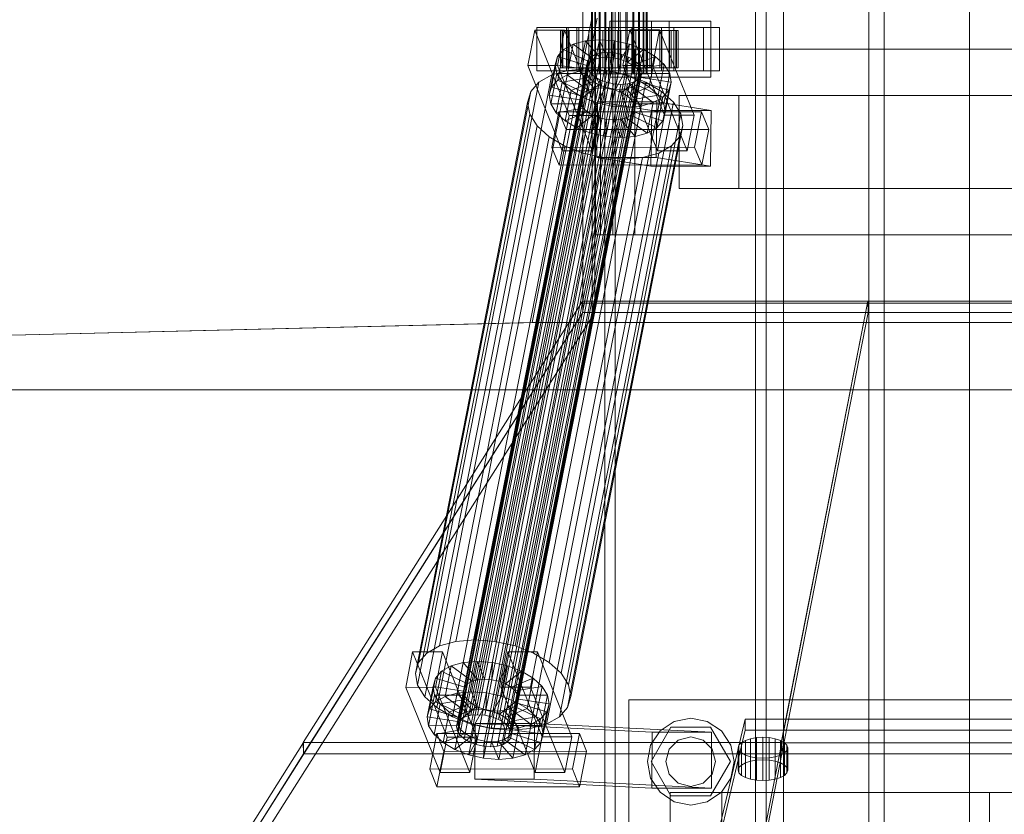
# Model space of a CAD drawing. Header units: millimetres. Extents: x -2233 to 65662, y -50530 to 6847.
# Tile 321 of 656: x 1730 to 2048, y -18387 to -18130. Entities that reach past the tile are written whole.
import ezdxf

# ---------------------------------------------------------------- set-up
doc = ezdxf.new("R2010")
doc.units = ezdxf.units.MM
doc.layers.add('superior_C01', color=7, linetype='Continuous', lineweight=0)
doc.layers.add('superior_tolva-C01', color=7, linetype='Continuous', lineweight=0)

msp = doc.modelspace()

# ---------------------------------------------------------------- linework, layer by layer
at = {"layer": 'superior_C01'}
for p, q in [((1976.267, -17570), (1976.267, -18430)), ((2003.767, -17570), (2003.767, -18430)), ((2008.767, -18430), (2008.767, -17570)), ((2036.267, -18430), (2036.267, -17570)), ((1918.497, -17575), (1918.497, -18425)), ((1921.884, -18425), (1921.884, -17575)), ((1967.232, -18425), (1967.232, -17575)), ((1970.619, -17575), (1970.619, -18425)), ((1914.222, -18148), (1914.222, -17852)), ((1914.472, -18148), (1914.472, -17852)), ((1914.585, -18148), (1914.585, -17852)), ((1915.318, -18148), (1915.318, -17852)), ((1915.537, -18148), (1915.537, -17852)), ((1916.702, -18148), (1916.702, -17852)), ((1917.012, -18148), (1917.012, -17852)), ((1918.531, -18148), (1918.531, -17852)), ((1918.911, -18148), (1918.911, -17852)), ((1920.679, -18148), (1920.679, -17852)), ((1921.102, -18148), (1921.102, -17852)), ((1923, -18148), (1923, -17852)), ((1923.439, -18148), (1923.439, -17852)), ((1925.337, -18148), (1925.337, -17852)), ((1925.76, -18148), (1925.76, -17852)), ((1927.528, -18148), (1927.528, -17852)), ((1927.908, -18148), (1927.908, -17852)), ((1929.427, -18148), (1929.427, -17852)), ((1929.736, -18148), (1929.736, -17852)), ((1930.902, -18148), (1930.902, -17852)), ((1931.121, -18148), (1931.121, -17852)), ((1931.854, -17852), (1931.854, -18148)), ((1931.967, -18148), (1931.967, -17852)), ((1932.217, -18148), (1932.217, -17852)), ((1914.367, -18130), (1895.052, -18228.298)), ((1896.736, -18228.298), (1916.05, -18130)), ((1939.305, -18131), (1920.118, -18131)), ((1920.118, -18131), (1920.118, -18149)), ((1933.553, -18131), (1920.118, -18131)), ((1933.553, -18149), (1933.553, -18131)), ((1933.553, -18131), (1952.74, -18131)), ((1939.305, -18149), (1939.305, -18131)), ((1939.305, -18131), (1952.74, -18131)), ((1952.74, -18131), (1952.74, -18149)), ((1895.927, -18133.859), (1893.674, -18145.327)), ((1905.52, -18133.847), (1895.927, -18133.859)), ((1907.057, -18161.391), (1895.927, -18133.859)), ((1906.175, -18133), (1896.581, -18133)), ((1896.581, -18133), (1896.581, -18147)), ((1910.13, -18133), (1896.581, -18133)), ((1903.267, -18145.315), (1905.52, -18133.847)), ((1904.753, -18134), (1904.225, -18134)), ((1904.225, -18134), (1914.222, -18134)), ((1904.225, -18146), (1904.225, -18134)), ((1904.225, -18134), (1904.992, -18134)), ((1906.539, -18134), (1904.753, -18134)), ((1904.753, -18134), (1914.472, -18134)), ((1904.753, -18146), (1904.753, -18134)), ((1904.992, -18134), (1914.585, -18134)), ((1904.992, -18146), (1904.992, -18134)), ((1904.992, -18134), (1907.001, -18134)), ((1905.52, -18133.847), (1916.65, -18161.379)), ((1906.175, -18147), (1906.175, -18133)), ((1906.175, -18133), (1919.723, -18133)), ((1909.461, -18134), (1906.539, -18134)), ((1906.539, -18134), (1915.318, -18134)), ((1906.539, -18146), (1906.539, -18134)), ((1952.735, -18133), (1906.687, -18133)), ((1906.687, -18133), (1906.687, -18147)), ((1909.51, -18133), (1906.687, -18133)), ((1907.001, -18134), (1915.537, -18134)), ((1907.001, -18146), (1907.001, -18134)), ((1907.001, -18134), (1910.115, -18134)), ((1913.322, -18134), (1909.461, -18134)), ((1909.461, -18134), (1916.702, -18134)), ((1909.461, -18146), (1909.461, -18134)), ((1909.51, -18147), (1909.51, -18133)), ((1909.51, -18133), (1955.558, -18133)), ((1910.115, -18134), (1917.012, -18134)), ((1910.115, -18146), (1910.115, -18134)), ((1910.115, -18134), (1914.123, -18134)), ((1910.13, -18147), (1910.13, -18133)), ((1910.13, -18133), (1919.723, -18133)), ((1917.857, -18134), (1913.322, -18134)), ((1913.322, -18134), (1918.531, -18134)), ((1913.322, -18146), (1913.322, -18134)), ((1914.123, -18134), (1918.911, -18134)), ((1914.123, -18146), (1914.123, -18134)), ((1914.123, -18134), (1918.75, -18134)), ((1914.222, -18134), (1914.472, -18134)), ((1914.222, -18134), (1914.222, -18146)), ((1914.585, -18134), (1914.222, -18134)), ((1914.472, -18134), (1915.318, -18134)), ((1914.472, -18134), (1914.472, -18146)), ((1914.585, -18134), (1914.585, -18146)), ((1915.537, -18134), (1914.585, -18134)), ((1915.318, -18134), (1916.702, -18134)), ((1915.318, -18134), (1915.318, -18146)), ((1915.537, -18134), (1915.537, -18146)), ((1917.012, -18134), (1915.537, -18134)), ((1916.702, -18134), (1918.531, -18134)), ((1916.702, -18134), (1916.702, -18146)), ((1917.012, -18134), (1917.012, -18146)), ((1918.911, -18134), (1917.012, -18134)), ((1922.757, -18134), (1917.857, -18134)), ((1917.857, -18134), (1920.679, -18134)), ((1917.857, -18146), (1917.857, -18134)), ((1918.531, -18134), (1920.679, -18134)), ((1918.531, -18134), (1918.531, -18146)), ((1918.75, -18134), (1921.102, -18134)), ((1918.75, -18146), (1918.75, -18134)), ((1918.75, -18134), (1923.682, -18134)), ((1918.911, -18134), (1918.911, -18146)), ((1921.102, -18134), (1918.911, -18134)), ((1919.723, -18133), (1919.723, -18147)), ((1920.679, -18134), (1923, -18134)), ((1920.679, -18134), (1920.679, -18146)), ((1921.102, -18134), (1921.102, -18146)), ((1923.439, -18134), (1921.102, -18134)), ((1927.689, -18134), (1922.757, -18134)), ((1922.757, -18134), (1923, -18134)), ((1922.757, -18146), (1922.757, -18134)), ((1923, -18134), (1925.337, -18134)), ((1923, -18134), (1923, -18146)), ((1923.682, -18134), (1923.439, -18134)), ((1923.439, -18134), (1923.439, -18146)), ((1925.76, -18134), (1923.439, -18134)), ((1923.682, -18146), (1923.682, -18134)), ((1923.682, -18134), (1928.582, -18134)), ((1926.626, -18133.821), (1924.372, -18145.289)), ((1927.689, -18134), (1925.337, -18134)), ((1925.337, -18134), (1927.528, -18134)), ((1925.337, -18134), (1925.337, -18146)), ((1928.582, -18134), (1925.76, -18134)), ((1925.76, -18134), (1925.76, -18146)), ((1927.908, -18134), (1925.76, -18134)), ((1936.219, -18133.809), (1926.626, -18133.821)), ((1937.755, -18161.353), (1926.626, -18133.821)), ((1936.874, -18133), (1927.28, -18133)), ((1927.28, -18133), (1927.28, -18147)), ((1940.829, -18133), (1927.28, -18133)), ((1932.316, -18134), (1927.528, -18134)), ((1927.528, -18134), (1929.427, -18134)), ((1927.528, -18134), (1927.528, -18146)), ((1932.316, -18134), (1927.689, -18134)), ((1927.689, -18146), (1927.689, -18134)), ((1933.117, -18134), (1927.908, -18134)), ((1927.908, -18134), (1927.908, -18146)), ((1929.736, -18134), (1927.908, -18134)), ((1928.582, -18146), (1928.582, -18134)), ((1928.582, -18134), (1933.117, -18134)), ((1936.323, -18134), (1929.427, -18134)), ((1929.427, -18134), (1930.902, -18134)), ((1929.427, -18134), (1929.427, -18146)), ((1936.978, -18134), (1929.736, -18134)), ((1929.736, -18134), (1929.736, -18146)), ((1931.121, -18134), (1929.736, -18134)), ((1939.438, -18134), (1930.902, -18134)), ((1930.902, -18134), (1931.854, -18134)), ((1930.902, -18134), (1930.902, -18146)), ((1939.9, -18134), (1931.121, -18134)), ((1931.121, -18134), (1931.121, -18146)), ((1931.967, -18134), (1931.121, -18134)), ((1931.854, -18134), (1941.447, -18134)), ((1931.854, -18146), (1931.854, -18134)), ((1931.854, -18134), (1932.217, -18134)), ((1941.686, -18134), (1931.967, -18134)), ((1931.967, -18134), (1931.967, -18146)), ((1932.217, -18134), (1931.967, -18134)), ((1942.214, -18134), (1932.217, -18134)), ((1932.217, -18134), (1932.217, -18146)), ((1936.323, -18134), (1932.316, -18134)), ((1932.316, -18146), (1932.316, -18134)), ((1933.117, -18146), (1933.117, -18134)), ((1933.117, -18134), (1936.978, -18134)), ((1933.966, -18145.277), (1936.219, -18133.809)), ((1936.219, -18133.809), (1947.349, -18161.341)), ((1939.438, -18134), (1936.323, -18134)), ((1936.323, -18146), (1936.323, -18134)), ((1936.874, -18147), (1936.874, -18133)), ((1936.874, -18133), (1950.422, -18133)), ((1936.978, -18146), (1936.978, -18134)), ((1936.978, -18134), (1939.9, -18134)), ((1941.447, -18134), (1939.438, -18134)), ((1939.438, -18146), (1939.438, -18134)), ((1939.9, -18146), (1939.9, -18134)), ((1939.9, -18134), (1941.686, -18134)), ((1940.829, -18147), (1940.829, -18133)), ((1940.829, -18133), (1950.422, -18133)), ((1941.447, -18134), (1941.447, -18146)), ((1942.214, -18134), (1941.447, -18134)), ((1941.686, -18146), (1941.686, -18134)), ((1941.686, -18134), (1942.214, -18134)), ((1942.214, -18146), (1942.214, -18134)), ((1950.422, -18133), (1950.422, -18147)), ((1952.735, -18147), (1952.735, -18133)), ((1952.735, -18133), (1955.558, -18133)), ((1955.558, -18133), (1955.558, -18147)), ((1908.316, -18138.419), (1905.241, -18140.156)), ((1906.385, -18148.249), (1908.316, -18138.419)), ((1912.272, -18137.325), (1908.316, -18138.419)), ((1908.316, -18138.419), (1915.121, -18143.38)), ((1910.341, -18147.155), (1912.272, -18137.325)), ((1916.84, -18136.948), (1912.272, -18137.325)), ((1912.272, -18137.325), (1916.995, -18142.862)), ((1914.908, -18146.777), (1916.84, -18136.948)), ((1921.707, -18137.313), (1916.84, -18136.948)), ((1916.84, -18136.948), (1919.158, -18142.683)), ((1919.776, -18147.143), (1921.707, -18137.313)), ((1921.707, -18137.313), (1921.464, -18142.856)), ((1926.544, -18138.396), (1921.707, -18137.313)), ((1926.544, -18138.396), (1923.755, -18143.369)), ((1924.612, -18148.226), (1926.544, -18138.396)), ((1931.019, -18140.123), (1926.544, -18138.396)), ((1875.307, -18355.022), (1917.317, -18141.224)), ((1877.471, -18354.844), (1919.48, -18141.045)), ((1879.777, -18355.017), (1921.786, -18141.218)), ((1905.241, -18140.156), (1903.257, -18142.416)), ((1903.31, -18149.985), (1905.241, -18140.156)), ((1905.241, -18140.156), (1913.664, -18144.203)), ((1917.317, -18141.224), (1915.443, -18141.742)), ((2232.213, -18140), (1915.472, -18140)), ((1915.472, -18140), (1915.472, -18200)), ((1917.166, -18140), (1915.472, -18140)), ((2233.907, -18140), (1917.166, -18140)), ((1917.166, -18140), (1917.166, -18200)), ((1921.117, -18140), (1917.166, -18140)), ((1919.48, -18141.045), (1917.317, -18141.224)), ((1921.786, -18141.218), (1919.48, -18141.045)), ((2237.858, -18140), (1921.117, -18140)), ((1921.117, -18140), (1921.117, -18200)), ((1928.174, -18140), (1921.117, -18140)), ((1924.077, -18141.731), (1921.786, -18141.218)), ((1931.019, -18140.123), (1925.875, -18144.188)), ((1928.174, -18200), (1928.174, -18140)), ((1928.174, -18140), (2244.915, -18140)), ((1929.087, -18149.953), (1931.019, -18140.123)), ((1934.828, -18142.377), (1931.019, -18140.123)), ((1871.037, -18357.434), (1913.046, -18143.635)), ((1871.977, -18356.363), (1913.986, -18142.565)), ((1873.433, -18355.541), (1915.443, -18141.742)), ((1882.067, -18355.53), (1924.077, -18141.731)), ((1884.187, -18356.348), (1926.197, -18142.549)), ((1885.992, -18357.415), (1928.001, -18143.617)), ((1887.357, -18358.659), (1929.367, -18144.861)), ((1901.325, -18152.246), (1903.257, -18142.416)), ((1903.257, -18142.416), (1902.498, -18145.047)), ((1903.257, -18142.416), (1912.724, -18145.274)), ((1913.664, -18144.203), (1911.733, -18154.033)), ((1913.046, -18143.635), (1912.687, -18144.881)), ((1912.724, -18145.274), (1913.664, -18144.203)), ((1913.986, -18142.565), (1913.046, -18143.635)), ((1915.121, -18143.38), (1913.189, -18153.21)), ((1913.664, -18144.203), (1915.121, -18143.38)), ((1915.443, -18141.742), (1913.986, -18142.565)), ((1916.995, -18142.862), (1915.063, -18152.692)), ((1915.121, -18143.38), (1916.995, -18142.862)), ((1916.995, -18142.862), (1919.158, -18142.683)), ((1919.158, -18142.683), (1917.227, -18152.513)), ((1919.158, -18142.683), (1921.464, -18142.856)), ((1921.464, -18142.856), (1919.533, -18152.686)), ((1921.464, -18142.856), (1923.755, -18143.369)), ((1923.755, -18143.369), (1921.823, -18153.199)), ((1923.755, -18143.369), (1925.875, -18144.188)), ((1925.875, -18144.188), (1923.943, -18154.017)), ((1926.197, -18142.549), (1924.077, -18141.731)), ((1925.875, -18144.188), (1927.679, -18145.255)), ((1928.001, -18143.617), (1926.197, -18142.549)), ((1934.828, -18142.377), (1927.679, -18145.255)), ((1929.367, -18144.861), (1928.001, -18143.617)), ((1930.201, -18146.196), (1929.367, -18144.861)), ((1932.896, -18152.207), (1934.828, -18142.377)), ((1937.711, -18145.003), (1934.828, -18142.377)), ((1870.459, -18331.197), (1906.674, -18146.887)), ((1870.678, -18358.68), (1912.687, -18144.881)), ((1870.924, -18360.017), (1912.933, -18146.218)), ((1871.758, -18361.352), (1913.767, -18147.554)), ((1876.565, -18330.692), (1912.78, -18146.383)), ((1883.073, -18331.181), (1919.288, -18146.872)), ((1930.201, -18146.196), (1888.192, -18359.995)), ((1888.438, -18361.332), (1930.447, -18147.533)), ((1893.674, -18145.327), (1903.267, -18145.315)), ((1893.674, -18145.327), (1904.803, -18172.859)), ((1896.581, -18147), (1906.175, -18147)), ((1896.581, -18147), (1910.13, -18147)), ((1900.567, -18154.877), (1902.498, -18145.047)), ((1901.086, -18157.698), (1903.018, -18147.868)), ((1906.674, -18146.887), (1901.386, -18148.35)), ((1902.498, -18145.047), (1912.365, -18146.52)), ((1902.498, -18145.047), (1903.018, -18147.868)), ((1903.018, -18147.868), (1912.611, -18147.856)), ((1903.018, -18147.868), (1904.779, -18150.688)), ((1914.397, -18172.847), (1903.267, -18145.315)), ((1914.222, -18146), (1904.225, -18146)), ((1904.225, -18146), (1904.753, -18146)), ((1904.992, -18146), (1904.225, -18146)), ((1914.472, -18146), (1904.753, -18146)), ((1904.753, -18146), (1906.539, -18146)), ((1914.585, -18146), (1904.992, -18146)), ((1907.001, -18146), (1904.992, -18146)), ((1919.723, -18147), (1906.175, -18147)), ((1906.385, -18148.249), (1910.341, -18147.155)), ((1915.318, -18146), (1906.539, -18146)), ((1906.539, -18146), (1909.461, -18146)), ((1912.78, -18146.383), (1906.674, -18146.887)), ((1906.687, -18147), (1952.735, -18147)), ((1906.687, -18147), (1909.51, -18147)), ((1915.537, -18146), (1907.001, -18146)), ((1910.115, -18146), (1907.001, -18146)), ((1916.702, -18146), (1909.461, -18146)), ((1909.461, -18146), (1913.322, -18146)), ((1955.558, -18147), (1909.51, -18147)), ((1917.012, -18146), (1910.115, -18146)), ((1914.123, -18146), (1910.115, -18146)), ((1919.723, -18147), (1910.13, -18147)), ((1910.341, -18147.155), (1914.908, -18146.777)), ((1915.063, -18152.692), (1910.341, -18147.155)), ((1912.365, -18146.52), (1910.434, -18156.35)), ((1912.611, -18147.856), (1910.68, -18157.686)), ((1912.724, -18145.274), (1910.793, -18155.103)), ((1912.365, -18146.52), (1912.724, -18145.274)), ((1912.611, -18147.856), (1912.365, -18146.52)), ((1913.445, -18149.192), (1912.611, -18147.856)), ((1912.687, -18144.881), (1912.933, -18146.218)), ((1919.288, -18146.872), (1912.78, -18146.383)), ((1912.933, -18146.218), (1913.767, -18147.554)), ((1918.531, -18146), (1913.322, -18146)), ((1913.322, -18146), (1917.857, -18146)), ((1913.767, -18147.554), (1915.133, -18148.798)), ((1918.911, -18146), (1914.123, -18146)), ((1918.75, -18146), (1914.123, -18146)), ((1914.472, -18146), (1914.222, -18146)), ((1914.222, -18146), (1914.585, -18146)), ((1914.585, -18148), (1914.222, -18148)), ((1914.222, -18148), (1914.472, -18148)), ((1915.318, -18146), (1914.472, -18146)), ((1914.472, -18148), (1915.318, -18148)), ((1914.585, -18146), (1915.537, -18146)), ((1915.537, -18148), (1914.585, -18148)), ((1917.227, -18152.513), (1914.908, -18146.777)), ((1914.908, -18146.777), (1919.776, -18147.143)), ((1916.702, -18146), (1915.318, -18146)), ((1915.318, -18148), (1916.702, -18148)), ((1915.537, -18146), (1917.012, -18146)), ((1917.012, -18148), (1915.537, -18148)), ((1918.531, -18146), (1916.702, -18146)), ((1916.702, -18148), (1918.531, -18148)), ((1917.012, -18146), (1918.911, -18146)), ((1918.911, -18148), (1917.012, -18148)), ((1920.679, -18146), (1917.857, -18146)), ((1917.857, -18146), (1922.757, -18146)), ((1920.679, -18146), (1918.531, -18146)), ((1918.531, -18148), (1920.679, -18148)), ((1921.102, -18146), (1918.75, -18146)), ((1923.682, -18146), (1918.75, -18146)), ((1918.911, -18146), (1921.102, -18146)), ((1921.102, -18148), (1918.911, -18148)), ((1925.753, -18148.32), (1919.288, -18146.872)), ((1919.533, -18152.686), (1919.776, -18147.143)), ((1919.776, -18147.143), (1924.612, -18148.226)), ((1923, -18146), (1920.679, -18146)), ((1920.679, -18148), (1923, -18148)), ((1921.102, -18146), (1923.439, -18146)), ((1923.439, -18148), (1921.102, -18148)), ((1923, -18146), (1922.757, -18146)), ((1922.757, -18146), (1927.689, -18146)), ((1925.337, -18146), (1923, -18146)), ((1923, -18148), (1925.337, -18148)), ((1923.439, -18146), (1923.682, -18146)), ((1923.439, -18146), (1925.76, -18146)), ((1925.76, -18148), (1923.439, -18148)), ((1928.582, -18146), (1923.682, -18146)), ((1924.372, -18145.289), (1933.966, -18145.277)), ((1924.372, -18145.289), (1935.502, -18172.821)), ((1927.528, -18146), (1925.337, -18146)), ((1925.337, -18146), (1927.689, -18146)), ((1925.337, -18148), (1927.528, -18148)), ((1927.679, -18145.255), (1925.747, -18155.085)), ((1925.76, -18146), (1928.582, -18146)), ((1925.76, -18146), (1927.908, -18146)), ((1927.908, -18148), (1925.76, -18148)), ((1929.045, -18146.499), (1927.113, -18156.329)), ((1927.28, -18147), (1936.874, -18147)), ((1927.28, -18147), (1940.829, -18147)), ((1929.427, -18146), (1927.528, -18146)), ((1927.528, -18146), (1932.316, -18146)), ((1927.528, -18148), (1929.427, -18148)), ((1927.679, -18145.255), (1929.045, -18146.499)), ((1927.689, -18146), (1932.316, -18146)), ((1927.908, -18146), (1933.117, -18146)), ((1927.908, -18146), (1929.736, -18146)), ((1929.736, -18148), (1927.908, -18148)), ((1927.948, -18157.665), (1929.879, -18147.835)), ((1933.117, -18146), (1928.582, -18146)), ((1937.711, -18145.003), (1929.045, -18146.499)), ((1929.045, -18146.499), (1929.879, -18147.835)), ((1930.902, -18146), (1929.427, -18146)), ((1929.427, -18146), (1936.323, -18146)), ((1929.427, -18148), (1930.902, -18148)), ((1929.736, -18146), (1936.978, -18146)), ((1929.736, -18146), (1931.121, -18146)), ((1931.121, -18148), (1929.736, -18148)), ((1929.879, -18147.835), (1939.472, -18147.823)), ((1929.879, -18147.835), (1930.125, -18149.171)), ((1930.088, -18148.779), (1930.447, -18147.533)), ((1930.447, -18147.533), (1930.201, -18146.196)), ((1931.854, -18146), (1930.902, -18146)), ((1930.902, -18146), (1939.438, -18146)), ((1930.902, -18148), (1931.854, -18148)), ((1931.121, -18146), (1939.9, -18146)), ((1931.121, -18146), (1931.967, -18146)), ((1931.967, -18148), (1931.121, -18148)), ((1941.447, -18146), (1931.854, -18146)), ((1932.217, -18146), (1931.854, -18146)), ((1931.854, -18148), (1932.217, -18148)), ((1931.967, -18146), (1941.686, -18146)), ((1931.967, -18146), (1932.217, -18146)), ((1932.217, -18148), (1931.967, -18148)), ((1932.217, -18146), (1942.214, -18146)), ((1932.316, -18146), (1936.323, -18146)), ((1936.978, -18146), (1933.117, -18146)), ((1945.095, -18172.809), (1933.966, -18145.277)), ((1935.78, -18154.833), (1937.711, -18145.003)), ((1936.323, -18146), (1939.438, -18146)), ((1950.422, -18147), (1936.874, -18147)), ((1939.9, -18146), (1936.978, -18146)), ((1939.472, -18147.823), (1937.541, -18157.653)), ((1939.472, -18147.823), (1937.711, -18145.003)), ((1939.438, -18146), (1941.447, -18146)), ((1939.992, -18150.644), (1939.472, -18147.823)), ((1941.686, -18146), (1939.9, -18146)), ((1950.422, -18147), (1940.829, -18147)), ((1941.447, -18146), (1942.214, -18146)), ((1942.214, -18146), (1941.686, -18146)), ((1955.558, -18147), (1952.735, -18147)), ((1861.06, -18334.981), (1897.275, -18150.672)), ((1865.171, -18332.659), (1901.386, -18148.35)), ((1873.124, -18362.596), (1915.133, -18148.798)), ((1874.928, -18363.664), (1916.937, -18149.865)), ((1877.048, -18364.482), (1919.057, -18150.683)), ((1879.339, -18364.995), (1921.348, -18151.196)), ((1883.808, -18364.989), (1925.817, -18151.191)), ((1885.682, -18364.471), (1927.691, -18150.672)), ((1887.138, -18363.648), (1929.148, -18149.85)), ((1888.078, -18362.578), (1930.088, -18148.779)), ((1889.538, -18332.629), (1925.753, -18148.32)), ((1897.275, -18150.672), (1894.622, -18153.694)), ((1895.521, -18334.938), (1931.736, -18150.629)), ((1901.386, -18148.35), (1897.275, -18150.672)), ((1901.325, -18152.246), (1903.31, -18149.985)), ((1902.847, -18160.518), (1904.779, -18150.688)), ((1903.31, -18149.985), (1906.385, -18148.249)), ((1911.733, -18154.033), (1903.31, -18149.985)), ((1904.779, -18150.688), (1913.445, -18149.192)), ((1904.779, -18150.688), (1907.662, -18153.314)), ((1913.189, -18153.21), (1906.385, -18148.249)), ((1907.662, -18153.314), (1914.811, -18150.436)), ((1913.445, -18149.192), (1911.514, -18159.022)), ((1914.811, -18150.436), (1912.88, -18160.266)), ((1914.811, -18150.436), (1913.445, -18149.192)), ((1916.615, -18151.503), (1914.811, -18150.436)), ((1915.133, -18148.798), (1916.937, -18149.865)), ((1916.937, -18149.865), (1919.057, -18150.683)), ((1919.057, -18150.683), (1921.348, -18151.196)), ((1920.118, -18149), (1939.305, -18149)), ((1933.553, -18149), (1920.118, -18149)), ((1921.348, -18151.196), (1923.654, -18151.369)), ((1921.823, -18153.199), (1924.612, -18148.226)), ((1923.654, -18151.369), (1925.817, -18151.191)), ((1923.943, -18154.017), (1929.087, -18149.953)), ((1924.612, -18148.226), (1929.087, -18149.953)), ((1931.736, -18150.629), (1925.753, -18148.32)), ((1925.817, -18151.191), (1927.691, -18150.672)), ((1927.691, -18150.672), (1929.148, -18149.85)), ((1929.766, -18150.417), (1927.834, -18160.247)), ((1930.125, -18149.171), (1928.194, -18159.001)), ((1929.766, -18150.417), (1928.826, -18151.488)), ((1929.087, -18149.953), (1932.896, -18152.207)), ((1929.148, -18149.85), (1930.088, -18148.779)), ((1930.125, -18149.171), (1929.766, -18150.417)), ((1939.233, -18153.275), (1929.766, -18150.417)), ((1939.992, -18150.644), (1930.125, -18149.171)), ((1936.828, -18153.641), (1931.736, -18150.629)), ((1952.74, -18149), (1933.553, -18149)), ((1938.06, -18160.474), (1939.992, -18150.644)), ((1939.233, -18153.275), (1939.992, -18150.644)), ((1952.74, -18149), (1939.305, -18149)), ((1858.408, -18338.003), (1894.622, -18153.694)), ((1881.644, -18365.168), (1923.654, -18151.369)), ((1894.622, -18153.694), (1893.609, -18157.211)), ((1900.567, -18154.877), (1901.325, -18152.246)), ((1900.613, -18337.95), (1936.828, -18153.641)), ((1910.793, -18155.103), (1901.325, -18152.246)), ((1905.731, -18163.144), (1907.662, -18153.314)), ((1907.662, -18153.314), (1911.471, -18155.567)), ((1911.733, -18154.033), (1910.793, -18155.103)), ((1911.471, -18155.567), (1916.615, -18151.503)), ((1913.189, -18153.21), (1911.733, -18154.033)), ((1915.063, -18152.692), (1913.189, -18153.21)), ((1916.615, -18151.503), (1914.684, -18161.333)), ((1917.227, -18152.513), (1915.063, -18152.692)), ((1915.947, -18157.295), (1918.735, -18152.321)), ((1918.735, -18152.321), (1916.615, -18151.503)), ((1918.735, -18152.321), (1916.804, -18162.151)), ((1919.533, -18152.686), (1917.227, -18152.513)), ((1921.026, -18152.835), (1918.735, -18152.321)), ((1921.026, -18152.835), (1919.095, -18162.664)), ((1921.823, -18153.199), (1919.533, -18152.686)), ((1920.783, -18158.378), (1921.026, -18152.835)), ((1923.332, -18153.008), (1921.026, -18152.835)), ((1923.332, -18153.008), (1921.4, -18162.837)), ((1923.943, -18154.017), (1921.823, -18153.199)), ((1925.495, -18152.829), (1923.332, -18153.008)), ((1925.65, -18158.743), (1923.332, -18153.008)), ((1925.495, -18152.829), (1923.564, -18162.659)), ((1925.747, -18155.085), (1923.943, -18154.017)), ((1927.369, -18152.311), (1925.438, -18162.14)), ((1927.369, -18152.311), (1925.495, -18152.829)), ((1930.218, -18158.366), (1925.495, -18152.829)), ((1925.747, -18155.085), (1932.896, -18152.207)), ((1928.826, -18151.488), (1926.894, -18161.318)), ((1928.826, -18151.488), (1927.369, -18152.311)), ((1934.174, -18157.272), (1927.369, -18152.311)), ((1937.249, -18155.535), (1928.826, -18151.488)), ((1932.896, -18152.207), (1935.78, -18154.833)), ((1940.682, -18157.152), (1936.828, -18153.641)), ((1937.249, -18155.535), (1939.233, -18153.275)), ((1937.302, -18163.105), (1939.233, -18153.275)), ((1857.394, -18341.52), (1893.609, -18157.211)), ((1893.609, -18157.211), (1894.303, -18160.982)), ((1910.434, -18156.35), (1900.567, -18154.877)), ((1901.086, -18157.698), (1900.567, -18154.877)), ((1904.467, -18341.461), (1940.682, -18157.152)), ((1909.54, -18165.397), (1911.471, -18155.567)), ((1910.793, -18155.103), (1910.434, -18156.35)), ((1910.434, -18156.35), (1910.68, -18157.686)), ((1911.471, -18155.567), (1915.947, -18157.295)), ((1914.015, -18167.125), (1915.947, -18157.295)), ((1916.136, -18156.962), (1915.902, -18174.943)), ((1915.947, -18157.295), (1920.783, -18158.378)), ((1935.323, -18156.962), (1916.136, -18156.962)), ((1933.664, -18159.83), (1916.136, -18156.962)), ((1927.113, -18156.329), (1925.747, -18155.085)), ((1927.113, -18156.329), (1935.78, -18154.833)), ((1927.948, -18157.665), (1927.113, -18156.329)), ((1930.218, -18158.366), (1934.174, -18157.272)), ((1932.243, -18167.102), (1934.174, -18157.272)), ((1934.174, -18157.272), (1937.249, -18155.535)), ((1935.088, -18174.943), (1935.323, -18156.962)), ((1935.317, -18165.365), (1937.249, -18155.535)), ((1935.323, -18156.962), (1952.851, -18159.83)), ((1935.78, -18154.833), (1937.541, -18157.653)), ((1943.037, -18160.922), (1940.682, -18157.152)), ((1961.758, -18155), (1942.571, -18155)), ((1942.571, -18155), (1942.571, -18185)), ((2060.214, -18155), (1942.571, -18155)), ((1961.758, -18185), (1961.758, -18155)), ((1961.758, -18155), (2079.401, -18155)), ((1910.68, -18157.686), (1901.086, -18157.698)), ((1902.847, -18160.518), (1901.086, -18157.698)), ((1903.715, -18160.247), (1901.461, -18171.715)), ((1911.514, -18159.022), (1902.847, -18160.518)), ((1905.731, -18163.144), (1902.847, -18160.518)), ((1949.763, -18160.19), (1903.715, -18160.247)), ((1906.033, -18165.983), (1903.715, -18160.247)), ((1912.88, -18160.266), (1905.731, -18163.144)), ((1910.68, -18157.686), (1911.514, -18159.022)), ((1911.514, -18159.022), (1912.88, -18160.266)), ((1912.88, -18160.266), (1914.684, -18161.333)), ((1918.851, -18168.208), (1920.783, -18158.378)), ((1920.783, -18158.378), (1925.65, -18158.743)), ((1923.719, -18168.573), (1925.65, -18158.743)), ((1925.65, -18158.743), (1930.218, -18158.366)), ((1926.894, -18161.318), (1927.834, -18160.247)), ((1927.834, -18160.247), (1928.194, -18159.001)), ((1927.834, -18160.247), (1937.302, -18163.105)), ((1937.541, -18157.653), (1927.948, -18157.665)), ((1928.194, -18159.001), (1927.948, -18157.665)), ((1928.194, -18159.001), (1938.06, -18160.474)), ((1928.287, -18168.196), (1930.218, -18158.366)), ((1933.43, -18177.811), (1933.664, -18159.83)), ((1933.664, -18159.83), (1952.851, -18159.83)), ((1938.06, -18160.474), (1937.302, -18163.105)), ((1937.541, -18157.653), (1938.06, -18160.474)), ((1947.51, -18171.658), (1949.763, -18160.19)), ((1949.763, -18160.19), (1952.082, -18165.926)), ((1952.851, -18159.83), (1952.616, -18177.811)), ((1858.088, -18345.291), (1894.303, -18160.982)), ((1894.303, -18160.982), (1896.657, -18164.752)), ((1904.803, -18172.859), (1907.057, -18161.391)), ((1909.54, -18165.397), (1905.731, -18163.144)), ((1943.037, -18160.922), (1906.822, -18345.231)), ((1907.057, -18161.391), (1916.65, -18161.379)), ((1914.684, -18161.333), (1909.54, -18165.397)), ((1916.804, -18162.151), (1914.015, -18167.125)), ((1916.65, -18161.379), (1914.397, -18172.847)), ((1914.684, -18161.333), (1916.804, -18162.151)), ((1916.804, -18162.151), (1919.095, -18162.664)), ((1919.095, -18162.664), (1918.851, -18168.208)), ((1919.095, -18162.664), (1921.4, -18162.837)), ((1921.4, -18162.837), (1923.564, -18162.659)), ((1921.4, -18162.837), (1923.719, -18168.573)), ((1923.564, -18162.659), (1925.438, -18162.14)), ((1923.564, -18162.659), (1928.287, -18168.196)), ((1925.438, -18162.14), (1926.894, -18161.318)), ((1925.438, -18162.14), (1932.243, -18167.102)), ((1926.894, -18161.318), (1935.317, -18165.365)), ((1937.302, -18163.105), (1935.317, -18165.365)), ((1935.502, -18172.821), (1937.755, -18161.353)), ((1937.755, -18161.353), (1947.349, -18161.341)), ((1943.731, -18164.693), (1943.037, -18160.922)), ((1947.349, -18161.341), (1945.095, -18172.809)), ((1860.442, -18349.061), (1896.657, -18164.752)), ((1896.657, -18164.752), (1900.512, -18168.263)), ((1903.78, -18177.451), (1906.033, -18165.983)), ((1906.033, -18165.983), (1952.082, -18165.926)), ((1907.516, -18349.002), (1943.731, -18164.693)), ((1914.015, -18167.125), (1909.54, -18165.397)), ((1932.243, -18167.102), (1928.287, -18168.196)), ((1935.317, -18165.365), (1932.243, -18167.102)), ((1942.717, -18168.21), (1943.731, -18164.693)), ((1952.082, -18165.926), (1949.828, -18177.394)), ((1864.297, -18352.572), (1900.512, -18168.263)), ((1900.512, -18168.263), (1905.604, -18171.275)), ((1906.502, -18352.519), (1942.717, -18168.21)), ((1918.851, -18168.208), (1914.015, -18167.125)), ((1923.719, -18168.573), (1918.851, -18168.208)), ((1928.287, -18168.196), (1923.719, -18168.573)), ((1940.064, -18171.232), (1942.717, -18168.21)), ((1869.389, -18355.584), (1905.604, -18171.275)), ((1901.461, -18171.715), (1947.51, -18171.658)), ((1901.461, -18171.715), (1903.78, -18177.451)), ((1903.85, -18355.541), (1940.064, -18171.232)), ((1914.397, -18172.847), (1904.803, -18172.859)), ((1905.604, -18171.275), (1911.587, -18173.584)), ((1945.095, -18172.809), (1935.502, -18172.821)), ((1935.954, -18173.554), (1940.064, -18171.232)), ((1949.828, -18177.394), (1947.51, -18171.658)), ((1875.372, -18357.893), (1911.587, -18173.584)), ((1881.837, -18359.341), (1918.052, -18175.032)), ((1888.344, -18359.83), (1924.559, -18175.521)), ((1894.45, -18359.326), (1930.665, -18175.016)), ((1899.739, -18357.863), (1935.954, -18173.554)), ((1911.587, -18173.584), (1918.052, -18175.032)), ((1915.902, -18174.943), (1935.088, -18174.943)), ((1933.43, -18177.811), (1915.902, -18174.943)), ((1918.052, -18175.032), (1924.559, -18175.521)), ((1924.559, -18175.521), (1930.665, -18175.016)), ((1930.665, -18175.016), (1935.954, -18173.554)), ((1952.616, -18177.811), (1935.088, -18174.943)), ((1949.828, -18177.394), (1903.78, -18177.451)), ((1952.616, -18177.811), (1933.43, -18177.811)), ((1942.571, -18185), (1961.758, -18185)), ((1942.571, -18185), (2060.214, -18185)), ((2079.401, -18185), (1961.758, -18185)), ((1915.472, -18200), (2228.512, -18200)), ((1915.472, -18200), (1917.166, -18200)), ((1917.166, -18200), (2230.206, -18200)), ((1917.166, -18200), (1921.117, -18200)), ((1921.117, -18200), (2234.157, -18200)), ((1921.117, -18200), (1928.174, -18200)), ((2241.213, -18200), (1928.174, -18200)), ((1895.052, -18228.298), (993.259, -18250)), ((994.943, -18250), (1896.736, -18228.298)), ((1895.052, -18228.298), (1896.736, -18228.298)), ((2835.677, -18228.298), (1895.052, -18228.298)), ((1896.736, -18228.298), (2837.361, -18228.298)), ((10210.031, -18250), (1105.699, -18250)), ((1107.119, -18250), (10211.451, -18250)), ((1865.171, -18332.659), (1870.459, -18331.197)), ((1870.459, -18331.197), (1876.565, -18330.692)), ((1876.565, -18330.692), (1883.073, -18331.181)), ((1883.073, -18331.181), (1889.538, -18332.629)), ((1856.493, -18334.551), (1854.24, -18346.02)), ((1866.086, -18334.539), (1856.493, -18334.551)), ((1867.623, -18362.083), (1856.493, -18334.551)), ((1858.408, -18338.003), (1861.06, -18334.981)), ((1861.06, -18334.981), (1865.171, -18332.659)), ((1863.833, -18346.008), (1866.086, -18334.539)), ((1866.086, -18334.539), (1877.216, -18362.071)), ((1887.192, -18334.513), (1884.938, -18345.981)), ((1896.785, -18334.501), (1887.192, -18334.513)), ((1898.321, -18362.045), (1887.192, -18334.513)), ((1889.538, -18332.629), (1895.521, -18334.938)), ((1894.532, -18345.969), (1896.785, -18334.501)), ((1895.521, -18334.938), (1900.613, -18337.95)), ((1896.785, -18334.501), (1907.915, -18362.033)), ((1857.394, -18341.52), (1858.408, -18338.003)), ((1872.838, -18338.017), (1868.882, -18339.111)), ((1870.907, -18347.847), (1872.838, -18338.017)), ((1877.406, -18337.64), (1872.838, -18338.017)), ((1872.838, -18338.017), (1877.561, -18343.554)), ((1875.474, -18347.47), (1877.406, -18337.64)), ((1882.273, -18338.005), (1877.406, -18337.64)), ((1877.406, -18337.64), (1879.724, -18343.376)), ((1880.342, -18347.835), (1882.273, -18338.005)), ((1882.273, -18338.005), (1882.03, -18343.549)), ((1887.11, -18339.088), (1882.273, -18338.005)), ((1900.613, -18337.95), (1904.467, -18341.461)), ((1858.088, -18345.291), (1857.394, -18341.52)), ((1865.807, -18340.848), (1863.823, -18343.108)), ((1863.876, -18350.678), (1865.807, -18340.848)), ((1868.882, -18339.111), (1865.807, -18340.848)), ((1865.807, -18340.848), (1874.23, -18344.895)), ((1866.951, -18348.941), (1868.882, -18339.111)), ((1868.882, -18339.111), (1875.687, -18344.073)), ((1887.11, -18339.088), (1884.321, -18344.062)), ((1885.178, -18348.918), (1887.11, -18339.088)), ((1891.585, -18340.816), (1886.441, -18344.88)), ((1891.585, -18340.816), (1887.11, -18339.088)), ((1889.653, -18350.645), (1891.585, -18340.816)), ((1895.394, -18343.069), (1891.585, -18340.816)), ((1904.467, -18341.461), (1906.822, -18345.231)), ((1861.891, -18352.938), (1863.823, -18343.108)), ((1863.823, -18343.108), (1863.064, -18345.739)), ((1863.823, -18343.108), (1873.29, -18345.966)), ((1874.23, -18344.895), (1872.299, -18354.725)), ((1873.29, -18345.966), (1874.23, -18344.895)), ((1875.687, -18344.073), (1873.755, -18353.902)), ((1874.23, -18344.895), (1875.687, -18344.073)), ((1877.561, -18343.554), (1875.629, -18353.384)), ((1875.687, -18344.073), (1877.561, -18343.554)), ((1877.561, -18343.554), (1879.724, -18343.376)), ((1879.724, -18343.376), (1877.793, -18353.205)), ((1879.724, -18343.376), (1882.03, -18343.549)), ((1882.03, -18343.549), (1880.099, -18353.378)), ((1882.03, -18343.549), (1884.321, -18344.062)), ((1884.321, -18344.062), (1882.389, -18353.892)), ((1884.321, -18344.062), (1886.441, -18344.88)), ((1886.441, -18344.88), (1884.509, -18354.71)), ((1886.441, -18344.88), (1888.245, -18345.947)), ((1895.394, -18343.069), (1888.245, -18345.947)), ((1893.462, -18352.899), (1895.394, -18343.069)), ((1898.277, -18345.695), (1895.394, -18343.069)), ((1854.24, -18346.02), (1863.833, -18346.008)), ((1854.24, -18346.02), (1865.369, -18373.551)), ((1860.442, -18349.061), (1858.088, -18345.291)), ((1861.133, -18355.569), (1863.064, -18345.739)), ((1863.064, -18345.739), (1872.931, -18347.212)), ((1863.064, -18345.739), (1863.584, -18348.56)), ((1874.963, -18373.539), (1863.833, -18346.008)), ((1866.951, -18348.941), (1870.907, -18347.847)), ((1870.907, -18347.847), (1875.474, -18347.47)), ((1875.629, -18353.384), (1870.907, -18347.847)), ((1872.931, -18347.212), (1871, -18357.042)), ((1873.29, -18345.966), (1871.359, -18355.796)), ((1872.931, -18347.212), (1873.29, -18345.966)), ((1873.177, -18348.548), (1872.931, -18347.212)), ((1877.793, -18353.205), (1875.474, -18347.47)), ((1875.474, -18347.47), (1880.342, -18347.835)), ((1880.099, -18353.378), (1880.342, -18347.835)), ((1880.342, -18347.835), (1885.178, -18348.918)), ((1884.938, -18345.981), (1894.532, -18345.969)), ((1884.938, -18345.981), (1896.068, -18373.513)), ((1888.245, -18345.947), (1886.313, -18355.777)), ((1889.611, -18347.191), (1887.679, -18357.021)), ((1888.245, -18345.947), (1889.611, -18347.191)), ((1898.277, -18345.695), (1889.611, -18347.191)), ((1889.611, -18347.191), (1890.445, -18348.527)), ((1905.661, -18373.501), (1894.532, -18345.969)), ((1896.346, -18355.525), (1898.277, -18345.695)), ((1900.038, -18348.515), (1898.277, -18345.695)), ((1906.822, -18345.231), (1907.516, -18349.002)), ((1864.297, -18352.572), (1860.442, -18349.061)), ((1861.652, -18358.39), (1863.584, -18348.56)), ((1861.891, -18352.938), (1863.876, -18350.678)), ((1863.413, -18361.21), (1865.345, -18351.38)), ((1863.584, -18348.56), (1873.177, -18348.548)), ((1863.584, -18348.56), (1865.345, -18351.38)), ((1863.876, -18350.678), (1866.951, -18348.941)), ((1872.299, -18354.725), (1863.876, -18350.678)), ((1865.345, -18351.38), (1874.011, -18349.884)), ((1865.345, -18351.38), (1868.228, -18354.006)), ((1873.755, -18353.902), (1866.951, -18348.941)), ((1868.228, -18354.006), (1875.377, -18351.128)), ((1873.177, -18348.548), (1871.246, -18358.378)), ((1874.011, -18349.884), (1872.08, -18359.714)), ((1874.011, -18349.884), (1873.177, -18348.548)), ((1875.377, -18351.128), (1873.446, -18360.958)), ((1875.377, -18351.128), (1874.011, -18349.884)), ((1877.181, -18352.196), (1875.377, -18351.128)), ((1882.389, -18353.892), (1885.178, -18348.918)), ((1884.509, -18354.71), (1889.653, -18350.645)), ((1885.178, -18348.918), (1889.653, -18350.645)), ((1890.332, -18351.109), (1888.4, -18360.939)), ((1888.514, -18358.357), (1890.445, -18348.527)), ((1890.691, -18349.863), (1888.76, -18359.693)), ((1890.332, -18351.109), (1889.392, -18352.18)), ((1889.653, -18350.645), (1893.462, -18352.899)), ((1890.691, -18349.863), (1890.332, -18351.109)), ((1899.799, -18353.967), (1890.332, -18351.109)), ((1890.445, -18348.527), (1900.038, -18348.515)), ((1890.445, -18348.527), (1890.691, -18349.863)), ((1900.558, -18351.336), (1890.691, -18349.863)), ((1900.038, -18348.515), (1898.107, -18358.345)), ((1898.626, -18361.166), (1900.558, -18351.336)), ((1899.799, -18353.967), (1900.558, -18351.336)), ((1900.558, -18351.336), (1900.038, -18348.515)), ((1907.516, -18349.002), (1906.502, -18352.519)), ((1926.267, -18510), (1926.267, -18350)), ((1926.267, -18350), (2086.267, -18350)), ((1861.133, -18355.569), (1861.891, -18352.938)), ((1871.359, -18355.796), (1861.891, -18352.938)), ((1869.389, -18355.584), (1864.297, -18352.572)), ((1866.297, -18363.836), (1868.228, -18354.006)), ((1868.228, -18354.006), (1872.037, -18356.26)), ((1872.037, -18356.26), (1877.181, -18352.196)), ((1873.755, -18353.902), (1872.299, -18354.725)), ((1875.629, -18353.384), (1873.755, -18353.902)), ((1877.181, -18352.196), (1875.25, -18362.025)), ((1877.793, -18353.205), (1875.629, -18353.384)), ((1876.513, -18357.987), (1879.301, -18353.014)), ((1879.301, -18353.014), (1877.181, -18352.196)), ((1879.301, -18353.014), (1877.37, -18362.843)), ((1880.099, -18353.378), (1877.793, -18353.205)), ((1881.592, -18353.527), (1879.301, -18353.014)), ((1881.592, -18353.527), (1879.661, -18363.357)), ((1882.389, -18353.892), (1880.099, -18353.378)), ((1881.349, -18359.07), (1881.592, -18353.527)), ((1883.898, -18353.7), (1881.592, -18353.527)), ((1883.898, -18353.7), (1881.966, -18363.53)), ((1884.509, -18354.71), (1882.389, -18353.892)), ((1886.061, -18353.521), (1883.898, -18353.7)), ((1886.216, -18359.436), (1883.898, -18353.7)), ((1886.061, -18353.521), (1884.13, -18363.351)), ((1887.935, -18353.003), (1886.004, -18362.833)), ((1887.935, -18353.003), (1886.061, -18353.521)), ((1890.784, -18359.058), (1886.061, -18353.521)), ((1886.313, -18355.777), (1893.462, -18352.899)), ((1889.392, -18352.18), (1887.46, -18362.01)), ((1889.392, -18352.18), (1887.935, -18353.003)), ((1894.74, -18357.964), (1887.935, -18353.003)), ((1897.815, -18356.228), (1889.392, -18352.18)), ((1893.462, -18352.899), (1896.346, -18355.525)), ((1897.815, -18356.228), (1899.799, -18353.967)), ((1897.868, -18363.797), (1899.799, -18353.967)), ((1906.502, -18352.519), (1903.85, -18355.541)), ((1871, -18357.042), (1861.133, -18355.569)), ((1861.652, -18358.39), (1861.133, -18355.569)), ((1875.372, -18357.893), (1869.389, -18355.584)), ((1870.106, -18366.09), (1872.037, -18356.26)), ((1870.678, -18358.68), (1871.037, -18357.434)), ((1871.359, -18355.796), (1871, -18357.042)), ((1871, -18357.042), (1871.246, -18358.378)), ((1871.037, -18357.434), (1871.977, -18356.363)), ((1872.299, -18354.725), (1871.359, -18355.796)), ((1871.977, -18356.363), (1873.433, -18355.541)), ((1872.037, -18356.26), (1876.513, -18357.987)), ((1873.433, -18355.541), (1875.307, -18355.022)), ((1875.307, -18355.022), (1877.471, -18354.844)), ((1876.621, -18357.646), (1876.549, -18375.644)), ((1895.808, -18357.646), (1876.621, -18357.646)), ((1933.813, -18360.514), (1876.621, -18357.646)), ((1877.471, -18354.844), (1879.777, -18355.017)), ((1879.777, -18355.017), (1882.067, -18355.53)), ((1882.067, -18355.53), (1884.187, -18356.348)), ((1884.187, -18356.348), (1885.992, -18357.415)), ((1886.313, -18355.777), (1884.509, -18354.71)), ((1885.992, -18357.415), (1887.357, -18358.659)), ((1887.679, -18357.021), (1886.313, -18355.777)), ((1887.679, -18357.021), (1896.346, -18355.525)), ((1888.514, -18358.357), (1887.679, -18357.021)), ((1894.74, -18357.964), (1897.815, -18356.228)), ((1895.736, -18375.644), (1895.808, -18357.646)), ((1895.808, -18357.646), (1953, -18360.514)), ((1895.883, -18366.057), (1897.815, -18356.228)), ((1896.346, -18355.525), (1898.107, -18358.345)), ((1903.85, -18355.541), (1899.739, -18357.863)), ((1936.368, -18360.101), (1940.91, -18357.066)), ((1940.91, -18357.066), (1946.267, -18356)), ((1946.267, -18356), (1951.625, -18357.066)), ((1951.625, -18357.066), (1956.167, -18360.101)), ((1871.246, -18358.378), (1861.652, -18358.39)), ((1863.413, -18361.21), (1861.652, -18358.39)), ((1864.281, -18360.939), (1862.027, -18372.408)), ((1872.08, -18359.714), (1863.413, -18361.21)), ((1910.329, -18360.882), (1864.281, -18360.939)), ((1866.599, -18366.675), (1864.281, -18360.939)), ((1873.446, -18360.958), (1866.297, -18363.836)), ((1870.924, -18360.017), (1870.678, -18358.68)), ((1871.758, -18361.352), (1870.924, -18360.017)), ((1871.246, -18358.378), (1872.08, -18359.714)), ((1872.08, -18359.714), (1873.446, -18360.958)), ((1873.446, -18360.958), (1875.25, -18362.025)), ((1874.581, -18367.817), (1876.513, -18357.987)), ((1881.837, -18359.341), (1875.372, -18357.893)), ((1876.513, -18357.987), (1881.349, -18359.07)), ((1879.417, -18368.9), (1881.349, -18359.07)), ((1881.349, -18359.07), (1886.216, -18359.436)), ((1888.344, -18359.83), (1881.837, -18359.341)), ((1884.285, -18369.265), (1886.216, -18359.436)), ((1886.216, -18359.436), (1890.784, -18359.058)), ((1887.357, -18358.659), (1888.192, -18359.995)), ((1887.46, -18362.01), (1888.4, -18360.939)), ((1888.192, -18359.995), (1888.438, -18361.332)), ((1894.45, -18359.326), (1888.344, -18359.83)), ((1888.4, -18360.939), (1888.76, -18359.693)), ((1888.4, -18360.939), (1897.868, -18363.797)), ((1898.107, -18358.345), (1888.514, -18358.357)), ((1888.76, -18359.693), (1888.514, -18358.357)), ((1888.76, -18359.693), (1898.626, -18361.166)), ((1888.853, -18368.888), (1890.784, -18359.058)), ((1890.784, -18359.058), (1894.74, -18357.964)), ((1892.809, -18367.794), (1894.74, -18357.964)), ((1899.739, -18357.863), (1894.45, -18359.326)), ((1898.107, -18358.345), (1898.626, -18361.166)), ((1908.076, -18372.35), (1910.329, -18360.882)), ((1910.329, -18360.882), (1912.648, -18366.618)), ((1933.333, -18364.642), (1936.368, -18360.101)), ((1933.467, -18370), (1939.867, -18358.915)), ((1933.741, -18378.512), (1933.813, -18360.514)), ((1933.813, -18360.514), (1953, -18360.514)), ((1939.867, -18358.915), (1952.667, -18358.915)), ((1952.667, -18358.915), (1959.067, -18370)), ((1953, -18360.514), (1952.928, -18378.512)), ((1956.167, -18360.101), (1959.202, -18364.642)), ((1866.297, -18363.836), (1863.413, -18361.21)), ((1865.369, -18373.551), (1867.623, -18362.083)), ((1870.106, -18366.09), (1866.297, -18363.836)), ((1867.623, -18362.083), (1877.216, -18362.071)), ((1875.25, -18362.025), (1870.106, -18366.09)), ((1873.124, -18362.596), (1871.758, -18361.352)), ((1874.928, -18363.664), (1873.124, -18362.596)), ((1877.37, -18362.843), (1874.581, -18367.817)), ((1877.048, -18364.482), (1874.928, -18363.664)), ((1877.216, -18362.071), (1874.963, -18373.539)), ((1875.25, -18362.025), (1877.37, -18362.843)), ((1877.37, -18362.843), (1879.661, -18363.357)), ((1879.661, -18363.357), (1879.417, -18368.9)), ((1879.661, -18363.357), (1881.966, -18363.53)), ((1881.966, -18363.53), (1884.13, -18363.351)), ((1881.966, -18363.53), (1884.285, -18369.265)), ((1884.13, -18363.351), (1886.004, -18362.833)), ((1884.13, -18363.351), (1888.853, -18368.888)), ((1887.138, -18363.648), (1885.682, -18364.471)), ((1886.004, -18362.833), (1887.46, -18362.01)), ((1886.004, -18362.833), (1892.809, -18367.794)), ((1888.078, -18362.578), (1887.138, -18363.648)), ((1887.46, -18362.01), (1895.883, -18366.057)), ((1888.438, -18361.332), (1888.078, -18362.578)), ((1897.868, -18363.797), (1895.883, -18366.057)), ((1896.068, -18373.513), (1898.321, -18362.045)), ((1898.626, -18361.166), (1897.868, -18363.797)), ((1898.321, -18362.045), (1907.915, -18362.033)), ((1907.915, -18362.033), (1905.661, -18373.501)), ((1939.339, -18366), (1942.267, -18363.072)), ((1942.267, -18363.072), (1946.267, -18362)), ((1946.267, -18362), (1950.267, -18363.072)), ((1950.267, -18363.072), (1953.195, -18366)), ((1864.346, -18378.143), (1866.599, -18366.675)), ((1866.599, -18366.675), (1912.648, -18366.618)), ((1874.581, -18367.817), (1870.106, -18366.09)), ((1879.339, -18364.995), (1877.048, -18364.482)), ((1881.644, -18365.168), (1879.339, -18364.995)), ((1883.808, -18364.989), (1881.644, -18365.168)), ((1885.682, -18364.471), (1883.808, -18364.989)), ((1895.883, -18366.057), (1892.809, -18367.794)), ((1912.648, -18366.618), (1910.394, -18378.086)), ((1932.267, -18370), (1933.333, -18364.642)), ((1938.267, -18370), (1939.339, -18366)), ((1953.195, -18366), (1954.267, -18370)), ((1959.202, -18364.642), (1960.267, -18370)), ((1879.417, -18368.9), (1874.581, -18367.817)), ((1884.285, -18369.265), (1879.417, -18368.9)), ((1888.853, -18368.888), (1884.285, -18369.265)), ((1892.809, -18367.794), (1888.853, -18368.888)), ((1933.333, -18375.358), (1932.267, -18370)), ((1939.867, -18381.085), (1933.467, -18370)), ((1939.339, -18374), (1938.267, -18370)), ((1959.067, -18370), (1952.667, -18381.085)), ((1954.267, -18370), (1953.195, -18374)), ((1960.267, -18370), (1959.202, -18375.358)), ((1862.027, -18372.408), (1908.076, -18372.35)), ((1862.027, -18372.408), (1864.346, -18378.143)), ((1874.963, -18373.539), (1865.369, -18373.551)), ((1905.661, -18373.501), (1896.068, -18373.513)), ((1910.394, -18378.086), (1908.076, -18372.35)), ((1876.549, -18375.644), (1895.736, -18375.644)), ((1933.741, -18378.512), (1876.549, -18375.644)), ((1952.928, -18378.512), (1895.736, -18375.644)), ((1936.368, -18379.899), (1933.333, -18375.358)), ((1942.267, -18376.928), (1939.339, -18374)), ((1953.195, -18374), (1950.267, -18376.928)), ((1959.202, -18375.358), (1956.167, -18379.899)), ((1910.394, -18378.086), (1864.346, -18378.143)), ((1952.928, -18378.512), (1933.741, -18378.512)), ((1940.91, -18382.934), (1936.368, -18379.899)), ((1939.661, -18480), (1939.661, -18380)), ((1939.661, -18380), (2042.75, -18380)), ((1946.267, -18378), (1942.267, -18376.928)), ((1950.267, -18376.928), (1946.267, -18378)), ((1956.167, -18379.899), (1951.625, -18382.934)), ((1956.267, -18480), (1956.267, -18380)), ((1956.267, -18380), (2056.267, -18380)), ((2042.75, -18380), (2042.75, -18480)), ((1952.667, -18381.085), (1939.867, -18381.085)), ((1946.267, -18384), (1940.91, -18382.934)), ((1951.625, -18382.934), (1946.267, -18384))]:
    msp.add_line(p, q, dxfattribs=at)
at = {"layer": 'superior_tolva-C01'}
for p, q in [((1911.451, -17775), (1911.451, -18225)), ((1914.451, -17775), (1914.451, -18225)), ((1915.29, -18225), (1915.29, -17775)), ((1911.274, -18221.354), (1821.119, -18363.854)), ((2003.417, -18221.354), (1911.274, -18221.354)), ((1911.451, -18225), (1911.274, -18221.354)), ((1911.451, -18222), (2199.398, -18222)), ((1911.451, -18222), (1911.451, -18225)), ((2003.409, -18221.389), (1975.519, -18363.889)), ((1975.527, -18363.854), (2003.417, -18221.354)), ((2107.07, -18221.389), (2003.409, -18221.389)), ((2003.594, -18225), (2003.409, -18221.389)), ((2003.594, -18225), (2003.417, -18221.354)), ((1911.451, -18225), (1674.2, -18600)), ((1678.039, -18600), (1915.29, -18225)), ((1821.296, -18367.5), (1911.451, -18225)), ((1911.451, -18225), (2199.398, -18225)), ((1911.451, -18225), (1914.451, -18225)), ((1911.451, -18225), (2003.594, -18225)), ((1911.451, -18225), (1915.29, -18225)), ((2003.594, -18225), (1975.704, -18367.5)), ((2003.594, -18225), (2107.255, -18225)), ((1928.389, -18506.25), (1963.891, -18356.25)), ((1963.891, -18356.25), (2160.101, -18356.25)), ((1963.891, -18356.25), (1963.891, -18359.88)), ((1963.891, -18359.88), (1928.389, -18509.88)), ((2160.101, -18359.88), (1963.891, -18359.88)), ((1821.236, -18363.864), (1740.571, -18491.364)), ((1821.119, -18363.854), (1975.527, -18363.854)), ((1821.119, -18363.854), (1821.296, -18367.5)), ((1975.645, -18363.864), (1821.236, -18363.864)), ((1821.296, -18367.5), (1821.236, -18363.864)), ((1950.691, -18491.364), (1975.645, -18363.864)), ((1962.639, -18363.825), (1961.84, -18364.635)), ((1963.911, -18363.129), (1962.639, -18363.825)), ((1962.639, -18363.825), (1962.639, -18371.085)), ((1965.567, -18362.595), (1963.911, -18363.129)), ((1963.911, -18363.129), (1963.911, -18370.389)), ((1967.497, -18362.259), (1965.567, -18362.595)), ((1965.567, -18362.595), (1965.567, -18369.855)), ((1969.567, -18362.145), (1967.497, -18362.259)), ((1967.497, -18362.259), (1967.497, -18369.519)), ((1971.638, -18362.259), (1969.567, -18362.145)), ((1969.567, -18362.145), (1969.567, -18369.405)), ((1973.567, -18362.595), (1971.638, -18362.259)), ((1971.638, -18362.259), (1971.638, -18369.519)), ((1975.224, -18363.129), (1973.567, -18362.595)), ((1973.567, -18362.595), (1973.567, -18369.855)), ((1976.496, -18363.825), (1975.224, -18363.129)), ((1975.224, -18363.129), (1975.224, -18370.389)), ((1975.519, -18363.889), (2149.229, -18363.889)), ((1975.519, -18363.889), (1975.704, -18367.5)), ((1975.704, -18367.5), (1975.527, -18363.854)), ((1975.704, -18367.5), (1975.645, -18363.864)), ((1977.295, -18364.635), (1976.496, -18363.825)), ((1976.496, -18363.825), (1976.496, -18371.085)), ((1961.84, -18364.635), (1961.567, -18365.505)), ((1961.567, -18365.505), (1961.84, -18366.375)), ((1961.567, -18372.765), (1961.567, -18365.505)), ((1961.84, -18364.635), (1961.84, -18371.895)), ((1961.84, -18366.375), (1962.639, -18367.185)), ((1961.84, -18366.375), (1961.84, -18373.635)), ((1962.639, -18367.185), (1963.911, -18367.881)), ((1962.639, -18367.185), (1962.639, -18374.445)), ((1975.224, -18367.881), (1976.496, -18367.185)), ((1976.496, -18367.185), (1977.295, -18366.375)), ((1976.496, -18367.185), (1976.496, -18374.445)), ((1977.567, -18365.505), (1977.295, -18364.635)), ((1977.295, -18364.635), (1977.295, -18371.895)), ((1977.295, -18366.375), (1977.567, -18365.505)), ((1977.295, -18366.375), (1977.295, -18373.635)), ((1977.567, -18365.505), (1977.567, -18372.765)), ((1740.63, -18495), (1821.296, -18367.5)), ((1821.296, -18367.5), (1975.704, -18367.5)), ((1975.704, -18367.5), (1950.75, -18495)), ((1962.639, -18371.085), (1963.911, -18370.389)), ((1963.911, -18367.881), (1965.567, -18368.415)), ((1963.911, -18367.881), (1963.911, -18375.141)), ((1963.911, -18370.389), (1965.567, -18369.855)), ((1965.567, -18368.415), (1967.497, -18368.751)), ((1965.567, -18368.415), (1965.567, -18375.675)), ((1965.567, -18369.855), (1967.497, -18369.519)), ((1967.497, -18368.751), (1969.567, -18368.865)), ((1967.497, -18368.751), (1967.497, -18376.011)), ((1967.497, -18369.519), (1969.567, -18369.405)), ((1969.567, -18368.865), (1971.638, -18368.751)), ((1969.567, -18368.865), (1969.567, -18376.125)), ((1969.567, -18369.405), (1971.638, -18369.519)), ((1971.638, -18368.751), (1973.567, -18368.415)), ((1971.638, -18368.751), (1971.638, -18376.011)), ((1971.638, -18369.519), (1973.567, -18369.855)), ((1973.567, -18368.415), (1975.224, -18367.881)), ((1973.567, -18368.415), (1973.567, -18375.675)), ((1973.567, -18369.855), (1975.224, -18370.389)), ((1975.224, -18367.881), (1975.224, -18375.141)), ((1975.224, -18370.389), (1976.496, -18371.085)), ((2149.414, -18367.5), (1975.704, -18367.5)), ((1961.567, -18372.765), (1961.84, -18371.895)), ((1961.84, -18373.635), (1961.567, -18372.765)), ((1961.84, -18371.895), (1962.639, -18371.085)), ((1962.639, -18374.445), (1961.84, -18373.635)), ((1976.496, -18371.085), (1977.295, -18371.895)), ((1977.295, -18373.635), (1976.496, -18374.445)), ((1977.295, -18371.895), (1977.567, -18372.765)), ((1977.567, -18372.765), (1977.295, -18373.635)), ((1963.911, -18375.141), (1962.639, -18374.445)), ((1965.567, -18375.675), (1963.911, -18375.141)), ((1967.497, -18376.011), (1965.567, -18375.675)), ((1969.567, -18376.125), (1967.497, -18376.011)), ((1971.638, -18376.011), (1969.567, -18376.125)), ((1973.567, -18375.675), (1971.638, -18376.011)), ((1975.224, -18375.141), (1973.567, -18375.675)), ((1976.496, -18374.445), (1975.224, -18375.141))]:
    msp.add_line(p, q, dxfattribs=at)

doc.saveas('drawing.dxf')
